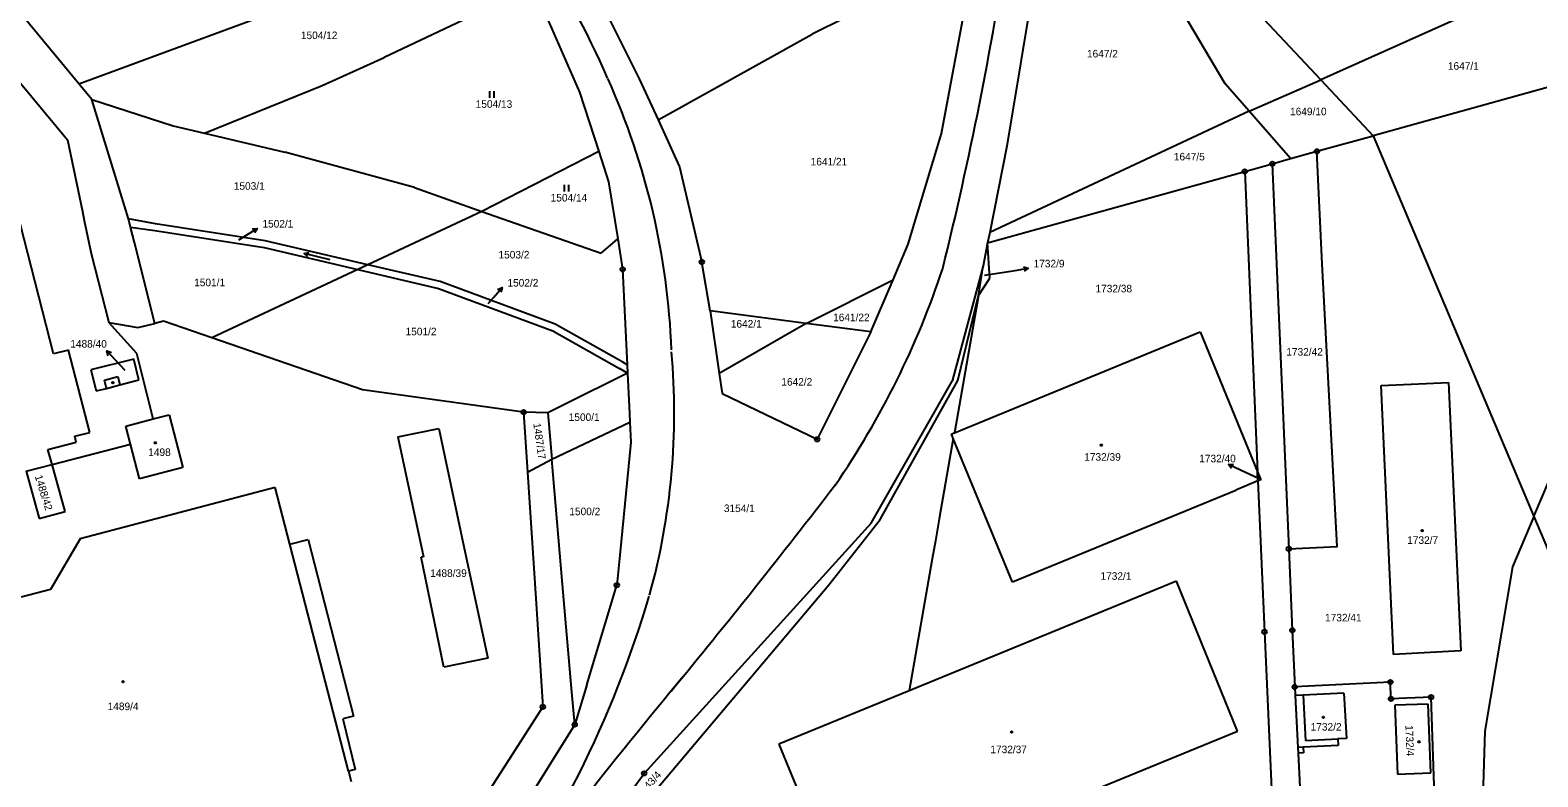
# Model space of a CAD drawing. Extents: x -736345 to -729997, y -1130177 to -1122501.
# Drawn here: x -733111.6 to -732772.6, y -1125816.1 to -1125648.2 of the extents above; entities that cross this region are included whole.
import ezdxf

# ---------------------------------------------------------------- set-up
doc = ezdxf.new("R2010")
doc.units = 0
for name, color, linetype in [('Vrstva 1', 7, 'Continuous'), ('Vrstva 10', 7, 'Continuous'), ('Vrstva 16', 7, 'Continuous'), ('Vrstva 18', 7, 'Continuous'), ('Vrstva 19', 7, 'Continuous'), ('Vrstva 25', 7, 'Continuous'), ('Vrstva 4', 7, 'Continuous')]:
    doc.layers.add(name, color=color, linetype=linetype)

msp = doc.modelspace()

# ---------------------------------------------------------------- linework, layer by layer
at = {"layer": 'Vrstva 1'}
for points in [[(-732899.1, -1125630.96), (-732935.74, -1125649.14)], [(-732906.65, -1125671.5), (-732899.1, -1125630.96)], [(-732999.29, -1125638.87), (-733031.97, -1125654.41)], [(-732985.76, -1125636.92), (-732974.65, -1125659.15)], [(-732885.75, -1125636.74), (-732891.95, -1125674.36)], [(-732842.9, -1125660.3), (-732856.83, -1125636.71)], [(-732842.4, -1125636.89), (-732821.36, -1125659.44)], [(-733100.63, -1125660.32), (-733116.4, -1125641.23)], [(-733100.63, -1125660.32), (-733049.63, -1125641.43)], [(-732996.46, -1125643.02), (-732988.09, -1125662.2)], [(-732782.13, -1125641.87), (-732821.36, -1125659.44)], [(-732970.39, -1125668.43), (-732935.74, -1125649.14)], [(-732728.83, -1125649.59), (-732809.63, -1125672.02)], [(-733116.68, -1125656.6), (-733103.23, -1125672.88)], [(-733045.95, -1125660.72), (-733031.97, -1125654.41)], [(-733106.34, -1125721.03), (-733122.15, -1125659.5)], [(-733097.75, -1125663.81), (-733100.63, -1125660.32)], [(-732974.65, -1125659.15), (-732970.39, -1125668.43)], [(-732837.51, -1125666.48), (-732842.9, -1125660.3)], [(-732837.51, -1125666.48), (-732821.36, -1125659.44)], [(-732821.36, -1125659.44), (-732809.63, -1125672.02)], [(-733072.43, -1125671.42), (-733045.95, -1125660.72)], [(-732988.09, -1125662.2), (-732983.76, -1125675.49)], [(-733089.52, -1125690.63), (-733097.75, -1125663.81)], [(-733097.75, -1125663.81), (-733079.45, -1125669.76)], [(-732837.51, -1125666.48), (-732895.83, -1125693.76)], [(-732828.22, -1125677.11), (-732837.51, -1125666.48)], [(-733079.45, -1125669.76), (-733072.43, -1125671.42)], [(-732970.39, -1125668.43), (-732965.56, -1125678.97)], [(-733103.23, -1125672.88), (-733099.85, -1125689.04)], [(-733072.43, -1125671.42), (-733054.36, -1125675.71)], [(-732914.13, -1125696.37), (-732906.65, -1125671.5)], [(-732822.25, -1125675.48), (-732809.63, -1125672.02)], [(-732809.63, -1125672.02), (-732781.55, -1125738.42)], [(-733025.21, -1125683.6), (-733054.36, -1125675.71)], [(-732983.76, -1125675.49), (-733010.02, -1125689)], [(-732983.76, -1125675.49), (-732981.52, -1125682.38)], [(-732891.95, -1125674.36), (-732895.83, -1125693.76)], [(-732832.29, -1125678.31), (-732828.22, -1125677.11)], [(-732828.57, -1125764.88), (-732817.71, -1125764.33), (-732821.05, -1125700.76), (-732822.25, -1125675.48)], [(-732828.22, -1125677.11), (-732822.25, -1125675.48)], [(-732965.56, -1125678.97), (-732960.56, -1125700.38)], [(-732896.3, -1125696.08), (-732838.49, -1125680.03)], [(-732838.49, -1125680.03), (-732832.29, -1125678.31)], [(-732838.49, -1125680.03), (-732835.59, -1125747.55)], [(-732832.29, -1125678.31), (-732828.57, -1125764.88)], [(-733025.21, -1125683.6), (-733010.02, -1125689)], [(-732981.52, -1125682.38), (-732979.47, -1125695.15)], [(-733099.85, -1125689.04), (-733099.44, -1125691.01)], [(-733089.05, -1125692.51), (-733089.52, -1125690.63)], [(-733083.4, -1125691.82), (-733089.52, -1125690.63)], [(-733010.02, -1125689), (-733035.64, -1125700.99)], [(-733010.02, -1125689), (-732999.33, -1125692.8)], [(-733099.44, -1125691.01), (-733097.88, -1125698.47)], [(-733088.18, -1125696), (-733089.05, -1125692.51)], [(-733089.05, -1125692.51), (-733083.61, -1125693.3)], [(-733083.61, -1125693.3), (-733058.98, -1125697.08)], [(-733058.76, -1125695.6), (-733083.4, -1125691.82)], [(-732999.33, -1125692.8), (-732983.18, -1125698.42)], [(-732895.83, -1125693.76), (-732896.3, -1125696.08)], [(-733083.56, -1125714.17), (-733088.18, -1125696)], [(-733058.98, -1125697.08), (-733037.91, -1125702.05)], [(-733035.64, -1125700.99), (-733058.76, -1125695.6)], [(-732983.18, -1125698.42), (-732980.07, -1125695.68)], [(-732980.07, -1125695.68), (-732979.47, -1125695.15)], [(-732979.47, -1125695.15), (-732978.37, -1125702.02)], [(-732917.56, -1125704.41), (-732914.13, -1125696.37)], [(-732896.3, -1125696.08), (-732897.33, -1125701.23)], [(-732895.8, -1125704), (-732896.3, -1125696.08)], [(-733097.88, -1125698.47), (-733093.91, -1125714)], [(-733035.64, -1125700.99), (-733037.91, -1125702.05)], [(-733019.4, -1125704.77), (-733035.64, -1125700.99)], [(-732958.73, -1125711.39), (-732960.56, -1125700.38)], [(-733037.91, -1125702.05), (-733070.78, -1125717.42)], [(-733037.91, -1125702.05), (-733019.76, -1125706.33)], [(-732978.37, -1125702.02), (-732977.35, -1125723.47)], [(-732937.08, -1125714.2), (-732917.56, -1125704.41)], [(-732922.55, -1125716.09), (-732917.56, -1125704.41)], [(-732897.33, -1125701.23), (-732904.3, -1125727.15)], [(-732898.37, -1125707.9), (-732897.33, -1125701.23)], [(-732898.37, -1125707.9), (-732895.8, -1125704)], [(-733019.76, -1125706.33), (-732994.09, -1125715.83)], [(-732993.54, -1125714.33), (-733019.4, -1125704.77)], [(-732898.37, -1125707.9), (-732903.78, -1125738.78)], [(-732903, -1125727), (-732898.37, -1125707.9)], [(-733087.66, -1125720.96), (-733093.91, -1125714)], [(-733093.91, -1125714), (-733087.4, -1125715.12)], [(-733087.4, -1125715.12), (-733083.56, -1125714.17)], [(-733081.62, -1125713.69), (-733083.56, -1125714.17)], [(-733070.78, -1125717.42), (-733081.62, -1125713.69)], [(-732978.3, -1125722.93), (-732993.54, -1125714.33)], [(-732937.08, -1125714.2), (-732958.73, -1125711.39)], [(-732958.73, -1125711.39), (-732956.66, -1125725.42)], [(-732937.08, -1125714.2), (-732939.18, -1125715.4)], [(-732922.55, -1125716.09), (-732937.08, -1125714.2)], [(-733036.87, -1125729.1), (-733070.78, -1125717.42)], [(-732994.09, -1125715.83), (-732979.09, -1125724.32)], [(-732939.18, -1125715.4), (-732956.66, -1125725.42)], [(-732922.55, -1125716.09), (-732925.11, -1125721.2)], [(-732903.78, -1125738.78), (-732848.49, -1125716.06)], [(-732848.49, -1125716.06), (-732835.59, -1125747.55)], [(-733102.98, -1125720.17), (-733106.34, -1125721.03)], [(-733098.22, -1125738.69), (-733102.98, -1125720.17)], [(-733083.96, -1125735.67), (-733087.66, -1125720.96)], [(-732925.11, -1125721.2), (-732934.63, -1125740.25)], [(-733088.33, -1125722.22), (-733097.96, -1125724.62)], [(-733097.96, -1125724.62), (-733096.77, -1125729.38)], [(-733087.17, -1125726.89), (-733088.33, -1125722.22)], [(-732977.26, -1125725.36), (-732979.09, -1125724.32)], [(-732977.35, -1125723.47), (-732978.3, -1125722.93)], [(-732977.35, -1125723.47), (-732977.26, -1125725.36)], [(-733094.44, -1125728.79), (-733091.43, -1125727.96)], [(-733091.43, -1125727.96), (-733087.17, -1125726.89)], [(-732977.26, -1125725.36), (-732991.61, -1125732.48)], [(-732977.26, -1125725.36), (-732976.82, -1125734.41)], [(-732956.66, -1125725.42), (-732956, -1125729.91)], [(-732922.49, -1125759.07), (-732904.3, -1125727.15)], [(-732920.5, -1125758.27), (-732903, -1125727)], [(-732807.77, -1125728.15), (-732792.64, -1125727.46)], [(-732805.03, -1125788.61), (-732807.77, -1125728.15)], [(-732792.64, -1125727.46), (-732789.92, -1125787.8)], [(-733096.77, -1125729.38), (-733094.44, -1125728.79)], [(-733000.64, -1125734.15), (-733036.87, -1125729.1)], [(-732956, -1125729.91), (-732934.63, -1125740.25)], [(-733083.96, -1125735.67), (-733080.37, -1125734.73)], [(-733080.37, -1125734.73), (-733077.28, -1125746.56)], [(-732995.21, -1125734.27), (-733000.64, -1125734.15)], [(-733000.64, -1125734.15), (-732999.76, -1125747.61)], [(-732991.61, -1125732.48), (-732995.21, -1125734.27)], [(-732995.21, -1125734.27), (-732994.3, -1125744.73)], [(-732976.82, -1125734.41), (-732976.73, -1125736.38)], [(-733090.1, -1125737.27), (-733083.96, -1125735.67)], [(-733089.03, -1125741.37), (-733090.1, -1125737.27)], [(-733028.9, -1125739.69), (-733019.73, -1125737.8)], [(-733019.73, -1125737.8), (-733013.98, -1125764.7)], [(-732994.3, -1125744.73), (-732976.73, -1125736.38)], [(-732976.73, -1125736.38), (-732976.52, -1125740.86)], [(-733107.63, -1125742.53), (-733101.24, -1125740.9)], [(-733106.7, -1125745.89), (-733089.03, -1125741.37)], [(-733101.59, -1125739.55), (-733098.22, -1125738.69)], [(-733101.24, -1125740.9), (-733101.59, -1125739.55)], [(-733087.01, -1125749.1), (-733089.03, -1125741.37)], [(-733028.9, -1125739.69), (-733023.14, -1125766.64)], [(-732976.52, -1125740.86), (-732979.01, -1125766.31)], [(-732904.01, -1125740.07), (-732907.18, -1125758.16)], [(-732904.43, -1125739.05), (-732903.78, -1125738.78)], [(-732904.01, -1125740.07), (-732904.43, -1125739.05)], [(-732890.68, -1125772.38), (-732904.01, -1125740.07)], [(-732781.55, -1125738.42), (-732773.44, -1125757.6)], [(-733106.7, -1125745.89), (-733107.63, -1125742.53)], [(-732999.76, -1125747.61), (-732994.3, -1125744.73)], [(-732991.87, -1125772.87), (-732994.3, -1125744.73)], [(-733112.52, -1125747.38), (-733106.7, -1125745.89)], [(-733112.52, -1125747.38), (-733109.61, -1125758.03)], [(-733103.76, -1125756.49), (-733106.7, -1125745.89)], [(-733077.28, -1125746.56), (-733087.01, -1125749.1)], [(-732999.76, -1125747.61), (-732997.9, -1125776.05)], [(-732835.59, -1125747.55), (-732834.85, -1125749.35)], [(-732835.5, -1125749.62), (-732835.59, -1125747.55)], [(-732773.44, -1125757.6), (-732768.32, -1125745.47)], [(-733056.54, -1125751.07), (-733100.4, -1125762.59)], [(-733053.2, -1125763.8), (-733056.54, -1125751.07)], [(-732840.46, -1125751.78), (-732890.68, -1125772.38)], [(-732835.5, -1125749.62), (-732840.48, -1125751.66)], [(-732840.48, -1125751.66), (-732840.46, -1125751.78)], [(-732834.85, -1125749.35), (-732835.5, -1125749.62)], [(-732835.5, -1125749.62), (-732834.04, -1125783.55)], [(-733109.61, -1125758.03), (-733103.76, -1125756.49)], [(-732932, -1125773), (-732920.5, -1125758.27)], [(-732907.18, -1125758.16), (-732908.04, -1125763.1)], [(-732773.44, -1125757.6), (-732778.24, -1125768.95)], [(-732773.44, -1125757.6), (-732748.26, -1125817.17)], [(-732922.49, -1125759.07), (-732973.53, -1125815.38)], [(-733100.4, -1125762.59), (-733107.01, -1125774.01)], [(-733053.2, -1125763.8), (-733049.06, -1125762.74)], [(-733049.06, -1125762.74), (-733038.88, -1125802.51)], [(-733013.98, -1125764.7), (-733008.69, -1125789.48)], [(-732908.04, -1125763.1), (-732908.74, -1125767.09)], [(-732828.57, -1125764.88), (-732827.78, -1125783.2)], [(-733023.14, -1125766.64), (-733023.67, -1125766.75)], [(-733018.6, -1125791.52), (-733023.67, -1125766.75)], [(-732979.01, -1125766.31), (-732979.67, -1125773.05)], [(-732908.74, -1125767.09), (-732913.94, -1125796.78)], [(-732853.84, -1125772.11), (-732913.94, -1125796.78)], [(-732840.08, -1125805.89), (-732853.84, -1125772.11)], [(-732778.24, -1125768.95), (-732784.51, -1125805.86)], [(-733107.01, -1125774.01), (-733113.66, -1125775.75)], [(-732989.77, -1125797.11), (-732991.87, -1125772.87)], [(-732986.43, -1125795.43), (-732979.67, -1125773.05)], [(-732977.16, -1125826.48), (-732932, -1125773)], [(-732997.9, -1125776.05), (-732996.31, -1125800.41)], [(-732834.04, -1125783.55), (-732831.87, -1125832.34)], [(-732827.78, -1125783.2), (-732827.23, -1125795.94)], [(-732789.92, -1125787.8), (-732805.03, -1125788.61)], [(-733008.69, -1125789.48), (-733018.6, -1125791.52)], [(-732986.43, -1125795.43), (-732989.14, -1125804.4)], [(-732785.22, -1125830.11), (-732788.2, -1125831.16), (-732795.34, -1125833.58), (-732796.57, -1125798.22), (-732805.59, -1125798.62), (-732805.73, -1125794.84), (-732827.23, -1125795.94)], [(-732827.23, -1125795.94), (-732827.15, -1125797.85)], [(-732989.14, -1125804.4), (-732989.77, -1125797.11)], [(-732913.94, -1125796.78), (-732943.23, -1125808.81)], [(-732825.37, -1125797.76), (-732827.15, -1125797.85)], [(-732827.15, -1125797.85), (-732826.56, -1125809.57)], [(-732816.17, -1125797.3), (-732825.37, -1125797.76)], [(-732816.17, -1125797.3), (-732815.58, -1125807.54)], [(-733038.88, -1125802.51), (-733041.33, -1125803.12)], [(-732996.31, -1125800.41), (-733021.54, -1125839.71)], [(-732797.2, -1125799.78), (-732804.7, -1125800.04)], [(-732804.7, -1125800.04), (-732804.16, -1125815.53)], [(-732796.66, -1125815.27), (-732797.2, -1125799.78)], [(-733041.33, -1125803.12), (-733038.49, -1125814.48)], [(-732989.14, -1125804.4), (-733006.65, -1125832.51)], [(-732891.65, -1125827.05), (-732840.08, -1125805.89)], [(-732784.51, -1125805.86), (-732785.22, -1125830.11)], [(-732943.23, -1125808.81), (-732929.35, -1125842.51)], [(-732826.56, -1125809.57), (-732826.5, -1125810.81)], [(-732817.49, -1125809.12), (-732825.35, -1125809.51)], [(-732825.35, -1125809.51), (-732825.3, -1125810.75)], [(-732815.58, -1125807.54), (-732817.54, -1125807.63)], [(-732817.54, -1125807.63), (-732817.49, -1125809.12)], [(-732825.3, -1125810.75), (-732826.5, -1125810.81)], [(-732826.5, -1125810.81), (-732825.9, -1125822.96)], [(-733038.49, -1125814.48), (-733040.04, -1125814.87)], [(-733040.04, -1125814.87), (-733039.46, -1125817.2)], [(-733002.82, -1125854.97), (-732973.53, -1125815.38)], [(-732804.16, -1125815.53), (-732796.66, -1125815.27)]]:
    msp.add_lwpolyline(points, dxfattribs=at)
at = {"layer": 'Vrstva 10'}
for centre, radius, start, end in [((-733149.059, -1125731.439), 182.312, 23.40451, 44.95814), ((-733684.11, -1125508.51), 801.378, 346.040381, 351.452267), ((-733131.209, -1125726.388), 163.941, 2.18587, 24.22123), ((-733088.591, -1125641.717), 191.855, 325.47535, 341.73039), ((-733121.488, -1125734.232), 154.719, 344.61973, 5.05111), ((-734360.4, -1124650.332), 1804.109, 320.540261, 322.428231), ((-733205.905, -1125706.199), 243.597, 323.16409, 343.46941), ((-731832.809, -1126732.468), 1470.644, 140.326875, 143.234336)]:
    msp.add_arc(centre, radius, start, end, dxfattribs=at)
at = {"layer": 'Vrstva 16'}
for points in [[(-733064.72, -1125695.4), (-733063.13, -1125694.41)], [(-732896.98, -1125703.37), (-732890.12, -1125702.26)], [(-733008.63, -1125709.71), (-733007.45, -1125708.36)], [(-733090.22, -1125724.79), (-733092.32, -1125722.56)], [(-732835.25, -1125749.12), (-732839.43, -1125747.19)]]:
    msp.add_lwpolyline(points, dxfattribs=at)
at = {"layer": 'Vrstva 25'}
for points in [[(-733008.267, -1125663.465), (-733008.267, -1125661.965)], [(-733007.233, -1125663.465), (-733007.233, -1125661.965)], [(-732991.487, -1125684.535), (-732991.487, -1125683.035)], [(-732990.453, -1125684.535), (-732990.453, -1125683.035)], [(-733063.13, -1125694.41), (-733060.581, -1125692.83)], [(-733061.694, -1125692.932), (-733060.581, -1125692.83), (-733061.167, -1125693.782)], [(-733049.141, -1125699.184), (-733049.992, -1125698.46), (-733048.901, -1125698.215)], [(-733044.168, -1125699.9), (-733049.992, -1125698.46)], [(-732890.12, -1125702.26), (-732887.158, -1125701.786)], [(-732888.225, -1125701.45), (-732887.158, -1125701.786), (-732888.067, -1125702.437)], [(-733007.45, -1125708.36), (-733005.474, -1125706.103)], [(-733006.509, -1125706.526), (-733005.474, -1125706.103), (-733005.757, -1125707.185)], [(-733092.32, -1125722.56), (-733094.369, -1125720.37)], [(-733094.051, -1125721.442), (-733094.369, -1125720.37), (-733093.321, -1125720.759)], [(-732841.455, -1125746.805), (-732842.153, -1125745.932), (-732841.035, -1125745.898)], [(-732839.43, -1125747.19), (-732842.153, -1125745.932)]]:
    msp.add_lwpolyline(points, dxfattribs=at)
for centre, radius in [((-732822.25, -1125675.48), 0.5), ((-732822.25, -1125675.48), 0.032), ((-732838.49, -1125680.03), 0.5), ((-732838.49, -1125680.03), 0.032), ((-732832.29, -1125678.31), 0.5), ((-732832.29, -1125678.31), 0.032), ((-732960.56, -1125700.38), 0.5), ((-732960.56, -1125700.38), 0.032), ((-732978.37, -1125702.02), 0.5), ((-732978.37, -1125702.02), 0.032), ((-733093.02, -1125727.5), 0.175), ((-733000.64, -1125734.15), 0.5), ((-733000.64, -1125734.15), 0.032), ((-733083.46, -1125741.04), 0.175), ((-732934.63, -1125740.25), 0.5), ((-732934.63, -1125740.25), 0.032), ((-732870.74, -1125741.57), 0.175), ((-732835.31, -1125748.77), 0.175), ((-732798.59, -1125760.77), 0.175), ((-732828.57, -1125764.88), 0.5), ((-732828.57, -1125764.88), 0.032), ((-732979.67, -1125773.05), 0.5), ((-732979.67, -1125773.05), 0.032), ((-732834.04, -1125783.55), 0.5), ((-732834.04, -1125783.55), 0.032), ((-732827.78, -1125783.2), 0.5), ((-732827.78, -1125783.2), 0.032), ((-733090.72, -1125794.73), 0.175), ((-732827.23, -1125795.94), 0.5), ((-732827.23, -1125795.94), 0.032), ((-732805.73, -1125794.84), 0.5), ((-732805.73, -1125794.84), 0.032), ((-732805.59, -1125798.62), 0.5), ((-732805.59, -1125798.62), 0.032), ((-732796.57, -1125798.22), 0.5), ((-732796.57, -1125798.22), 0.032), ((-732996.31, -1125800.41), 0.5), ((-732996.31, -1125800.41), 0.032), ((-732820.78, -1125802.77), 0.175), ((-732989.14, -1125804.4), 0.5), ((-732989.14, -1125804.4), 0.032), ((-732890.9, -1125806.05), 0.175), ((-732799.31, -1125808.27), 0.175), ((-732973.53, -1125815.38), 0.5), ((-732973.53, -1125815.38), 0.032)]:
    msp.add_circle(centre, radius, dxfattribs=at)
at = {"layer": 'Vrstva 4'}
for points in [[(-733094.93, -1125726.96), (-733091.93, -1125726.13)], [(-733094.44, -1125728.79), (-733094.93, -1125726.96)], [(-733091.93, -1125726.13), (-733091.43, -1125727.96)], [(-733040.04, -1125814.87), (-733053.2, -1125763.8)], [(-732825.37, -1125797.76), (-732824.82, -1125808)], [(-732825.35, -1125809.51), (-732826.56, -1125809.57)], [(-732824.82, -1125808), (-732817.54, -1125807.63)]]:
    msp.add_lwpolyline(points, dxfattribs=at)

# ---------------------------------------------------------------- texts
at = {"layer": 'Vrstva 16'}
for s, p in [('1502/1', (-733059.38, -1125692.63)), ('1732/9', (-732885.96, -1125701.58)), ('1502/2', (-733004.28, -1125705.9)), ('1488/40', (-733102.587, -1125719.63)), ('1732/40', (-732848.708, -1125745.42))]:
    msp.add_text(s, height=1.7, dxfattribs=at).set_placement(p)
at = {"layer": 'Vrstva 18'}
for s, height, p in [('1504/12', 1.7, (-733050.73, -1125650.25)), ('1647/2', 1.7, (-732873.96, -1125654.38)), ('1647/1', 1.7, (-732792.79, -1125657.14)), ('1504/13', 1.7, (-733011.42, -1125665.7)), ('1649/10', 1.7, (-732828.29, -1125667.38)), ('1641/21', 1.7, (-732936.09, -1125678.66)), ('1647/5', 1.7, (-732854.42, -1125677.53)), ('1503/1', 1.7, (-733065.82, -1125684.13)), ('1504/14', 1.7, (-732994.56, -1125686.77)), ('1502/1', 0.1, (-733064.52, -1125695.2)), ('1503/2', 1.7, (-733006.29, -1125699.58)), ('1501/1', 1.7, (-733074.73, -1125705.82)), ('1732/9', 0.1, (-732896.78, -1125703.17)), ('1732/38', 1.7, (-732872.04, -1125707.2)), ('1502/2', 0.1, (-733008.43, -1125709.51)), ('1642/1', 1.7, (-732954.05, -1125715.13)), ('1641/22', 1.7, (-732931.05, -1125713.68)), ('1501/2', 1.7, (-733027.19, -1125716.86)), ('1732/42', 1.7, (-732829.128, -1125721.43)), ('1642/2', 1.7, (-732942.69, -1125728.17)), ('1500/1', 1.7, (-732990.5, -1125736.12)), ('3154/1', 1.7, (-732955.61, -1125756.61)), ('1500/2', 1.7, (-732990.36, -1125757.32)), ('1488/39', 1.7, (-733021.648, -1125771.19)), ('1732/1', 1.7, (-732870.91, -1125771.84)), ('1732/41', 1.7, (-732820.418, -1125781.2))]:
    msp.add_text(s, height=height, dxfattribs=at).set_placement(p)
for s, rotation, p in [('1487/17', 278.00221, (-732998.475, -1125736.71)), ('1488/42', 287.30229, (-733110.59, -1125748.561)), ('1643/4', 48.10038, (-732974.175, -1125820.978))]:
    msp.add_text(s, height=1.7, rotation=rotation, dxfattribs=at).set_placement(p)
at = {"layer": 'Vrstva 19'}
for s, height, p in [('1488/40', 0.1, (-733090.02, -1125724.59)), ('1498', 1.7, (-733085.06, -1125744)), ('1732/39', 1.7, (-732874.57, -1125745.06)), ('1732/40', 0.1, (-732835.261, -1125749)), ('1732/7', 1.7, (-732801.94, -1125763.76)), ('1489/4', 1.7, (-733094.19, -1125801.15)), ('1732/2', 1.7, (-732823.65, -1125805.75)), ('1732/37', 1.7, (-732895.68, -1125810.83))]:
    msp.add_text(s, height=height, dxfattribs=at).set_placement(p)
msp.add_text('1732/4', height=1.7, rotation=272.30217, dxfattribs=at).set_placement((-732802.353, -1125804.571))

doc.saveas('drawing.dxf')
